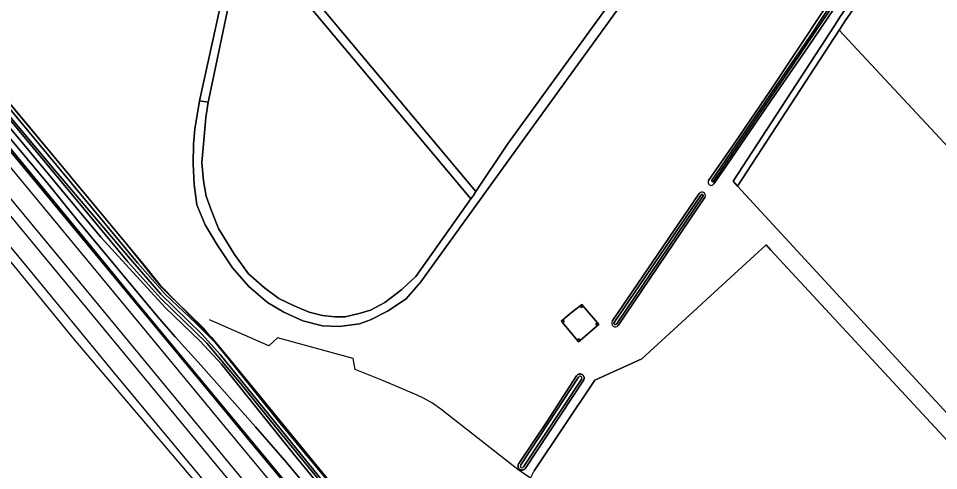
# Model space of a CAD drawing. Extents: x 158132 to 159664, y 385256 to 387218.
# Drawn here: x 158709.7 to 159064.7, y 385874 to 386048.5 of the extents above; entities that cross this region are included whole.
import ezdxf

# ---------------------------------------------------------------- set-up
doc = ezdxf.new("R2010")
doc.units = 0
for name, color, linetype in [('IMGEO_Erf', 7, 'Continuous'), ('IMGEO_Gemengd_bos', 7, 'Continuous'), ('IMGEO_Grasland_overig', 7, 'Continuous'), ('IMGEO_Greppel_droge_sloot', 7, 'Continuous'), ('IMGEO_Hek', 7, 'Continuous'), ('IMGEO_Hoogspanningsmast', 7, 'Continuous'), ('IMGEO_Oever', 7, 'Continuous'), ('IMGEO_Rijbaan_lokaal_gesloten', 7, 'Continuous'), ('IMGEO_Spoor', 7, 'Continuous'), ('IMGEO_Spoorbaan_halfverhard', 7, 'Continuous'), ('IMGEO_Terreindeel_gesloten', 7, 'Continuous'), ('IMGEO_Voetpad_onverhard', 7, 'Continuous'), ('IMGEO_Voetpad_open', 7, 'Continuous'), ('IMGEO_Waterloop', 7, 'Continuous')]:
    doc.layers.add(name, color=color, linetype=linetype)

msp = doc.modelspace()

# ---------------------------------------------------------------- linework, layer by layer
at = {"layer": 'IMGEO_Erf'}
msp.add_lwpolyline([(159072.96, 385880.17), (159000, 385959.04), (158998.15, 385961.05), (158950.18, 385917.14), (158932.07, 385908.86), (158908.62, 385873.86)], dxfattribs=at)
at = {"layer": 'IMGEO_Gemengd_bos'}
for points in [[(158987.13, 385983.76), (158985.38, 385985.66), (159024.58, 386045.84), (159026.86, 386049.34), (159065.31, 386104.15), (159074.76, 386118.24), (159086.39, 386135.58), (159115.48, 386177.93), (159137.05, 386210.07), (159143.29, 386219.37), (159143.28, 386220.9), (159143.27, 386223.44), (159126.17, 386240.76), (159117.05, 386250), (159112.16, 386254.95), (159110, 386256.99), (159100.09, 386266.87)], [(158797.66, 386086.29), (158812.86, 386069.29), (158886.2, 385981.64), (158898.44, 386000), (158954.3, 386077.08), (158993.31, 386131.95)], [(158975.96, 385985.89), (158985.64, 386000), (159000, 386020.95), (159050.43, 386097.13)], [(159053.59, 386095.36), (159021.93, 386048.68), (159014.34, 386037.49), (159000, 386016.65), (158988.53, 386000), (158981.53, 385989.84), (158977.92, 385984.59)], [(158796.83, 386082.35), (158783.14, 386017.29), (158782.97, 386016.18), (158782.06, 386010.26), (158781.08, 386000), (158780.46, 385992.89), (158781.16, 385985.76), (158782.14, 385979.89), (158784.23, 385974.29), (158786.89, 385967.44), (158793.04, 385957.38), (158798.49, 385949.97), (158804.64, 385944.52), (158810.22, 385940.46), (158816.09, 385937.52), (158821.82, 385935.15), (158826.99, 385933.89), (158831.74, 385933.33), (158835.8, 385933.33), (158841.11, 385934.59), (158845.58, 385935.85), (158851.03, 385938.92), (158857.6, 385943.82), (158859.99, 385946), (158863.04, 385948.83), (158884.27, 385978.82), (158796.83, 386083.35)], [(158947.71, 386061.54), (158903.24, 386000), (158864.96, 385946.89), (158859.31, 385940.23), (158852.15, 385935.57), (158845.58, 385932.21), (158841.25, 385930.67), (158833.42, 385929.55), (158826.99, 385929.84), (158819.45, 385931.79), (158812.04, 385935.15), (158805.75, 385938.92), (158798.63, 385945.07), (158792.34, 385952.2), (158786.33, 385961.15), (158781.72, 385968.84), (158778.5, 385976.53), (158777.52, 385984.36), (158777.11, 385992.33), (158777.3, 386000), (158777.81, 386005.71), (158779.52, 386016.69), (158792.45, 386075.22)], [(158660.71, 386070.41), (158715.27, 386004.91), (158758.18, 385953.31), (158764.35, 385945.49), (158784.33, 385925.19), (158790.3, 385918.14), (158825.48, 385875), (158866.23, 385824.88), (158882.14, 385846.12), (158896.65, 385867.8)], [(159069.43, 385851.76), (159049.28, 385821.74), (159032.5, 385840.15), (159012.02, 385820.99), (158999.83, 385809.57), (159018.49, 385788.89), (159001.72, 385765.38), (159004.39, 385754.5), (159004.75, 385753.06), (159018.83, 385773.47), (159035.21, 385797.79), (159050.84, 385820.03), (159060.35, 385833.55), (159088.01, 385874.32), (158987.13, 385983.76)], [(158938.75, 385931.6), (158972.28, 385980.86)], [(158974.61, 385979.63), (158941.05, 385929.96)], [(158899.02, 385866.07), (158889.02, 385850.8), (158879.65, 385836.9), (158872.05, 385826.99), (158868.43, 385822.18), (158879.43, 385808.74), (158893.29, 385791.82), (158915.63, 385812.94), (158887.87, 385842.1), (158903.84, 385865.93), (158906.36, 385869.7), (158907.24, 385871.01), (158908.62, 385873.86), (158932.07, 385908.86), (158950.18, 385917.14), (158998.15, 385961.05), (159000, 385959.04), (159072.96, 385880.17)]]:
    msp.add_lwpolyline(points, dxfattribs=at)
for points in [[(158923.11, 385934.96), (158926.42, 385937.61), (158927.04, 385938.11), (158927.56, 385937.5), (158933.09, 385930.97), (158933.61, 385930.36), (158933, 385929.84), (158926.4, 385924.22), (158925.8, 385923.7), (158925.28, 385924.31), (158919.57, 385931.08), (158919.05, 385931.69), (158919.67, 385932.19)], [(158927.86, 385909.25), (158927.81, 385909.12), (158927.76, 385908.99), (158905.3, 385874.92), (158905.22, 385874.81), (158905.13, 385874.71), (158905.03, 385874.61), (158904.93, 385874.52), (158904.82, 385874.44), (158904.7, 385874.37), (158904.57, 385874.32), (158904.45, 385874.27), (158904.31, 385874.23), (158904.18, 385874.21), (158904.04, 385874.2), (158903.9, 385874.2), (158903.77, 385874.21), (158903.63, 385874.23), (158903.5, 385874.27), (158903.37, 385874.32), (158903.25, 385874.38), (158903.13, 385874.45), (158903.02, 385874.53), (158902.92, 385874.61), (158902.82, 385874.71), (158902.73, 385874.82), (158902.65, 385874.93), (158902.59, 385875.05), (158902.53, 385875.17), (158902.49, 385875.3), (158902.45, 385875.44), (158902.43, 385875.57), (158902.42, 385875.71), (158902.42, 385875.85), (158902.43, 385875.98), (158902.46, 385876.12), (158902.5, 385876.25), (158902.55, 385876.38), (158902.61, 385876.5), (158902.68, 385876.62), (158902.76, 385876.73), (158913.5, 385892.85), (158925.05, 385910.59), (158925.13, 385910.7), (158925.22, 385910.8), (158925.32, 385910.9), (158925.42, 385910.98), (158925.54, 385911.05), (158925.65, 385911.12), (158925.78, 385911.17), (158925.91, 385911.22), (158926.04, 385911.25), (158926.17, 385911.27), (158926.31, 385911.28), (158926.44, 385911.28), (158926.58, 385911.27), (158926.71, 385911.24), (158926.84, 385911.21), (158926.97, 385911.16), (158927.09, 385911.1), (158927.21, 385911.03), (158927.32, 385910.95), (158927.42, 385910.86), (158927.52, 385910.77), (158927.61, 385910.66), (158927.68, 385910.55), (158927.75, 385910.43), (158927.81, 385910.31), (158927.85, 385910.18), (158927.89, 385910.05), (158927.91, 385909.92), (158927.93, 385909.78), (158927.93, 385909.65), (158927.91, 385909.51), (158927.89, 385909.38)]]:
    msp.add_lwpolyline(points, close=True, dxfattribs=at)
for centre, radius, start, end in [((158976.93, 385985.23), 1.18, 146.1691, 326.9511), ((158973.39, 385980.15), 1.32, 336.7599, 147.5449), ((158939.98, 385930.89), 1.42, 149.792, 319.4489)]:
    msp.add_arc(centre, radius, start, end, dxfattribs=at)
at = {"layer": 'IMGEO_Grasland_overig'}
for points in [[(158550.11, 386189.35), (158721.63, 385984.07), (158732.11, 385971.05), (158763.43, 385933.46), (158770.14, 385925.6), (158780.2, 385914.54), (158801.21, 385890.94), (158813.32, 385876.97), (158866.32, 385813.04)], [(158866.32, 385813.04), (158813.32, 385876.97), (158801.21, 385890.94), (158780.2, 385914.54), (158770.14, 385925.6), (158763.43, 385933.46), (158732.11, 385971.05), (158721.63, 385984.07), (158550.11, 386189.35)], [(158866.23, 385824.88), (158825.48, 385875), (158790.3, 385918.14), (158784.33, 385925.19), (158764.35, 385945.49), (158758.18, 385953.31), (158715.27, 386004.91), (158660.71, 386070.41)], [(158678.81, 386046.78), (158755.65, 385954.13), (158766.33, 385942.12), (158778.1, 385930.83), (158786.1, 385922.92), (158810.64, 385892.33), (158832.94, 385865.4)], [(158842.9, 385847.38), (158815.8, 385880.41), (158788, 385915.05), (158779.83, 385923.89), (158766.39, 385936.89), (158741.47, 385964.04), (158696.98, 386017.48)], [(158696.82, 386010.09), (158735.25, 385963.49), (158755.94, 385938.26), (158869.39, 385801.12)]]:
    msp.add_lwpolyline(points, dxfattribs=at)
for points in [[(159026.34, 386043.95), (159128.6, 385934.11), (159167.77, 385991.84), (159128.38, 386026.44), (159093.47, 386056.67), (159083.99, 386064.99), (159082.8, 386066.54), (159079.43, 386071.09), (159075.57, 386078.05), (159073.99, 386082.33), (159070.33, 386093.52), (159067.29, 386102.62), (159028.94, 386047.93)], [(159026.34, 386043.95), (158987.13, 385983.76), (159088.01, 385874.32), (159128.6, 385934.11)], [(158927.56, 385937.5), (158926.95, 385936.98), (158926.42, 385937.61), (158923.11, 385934.96), (158919.67, 385932.19), (158920.18, 385931.57), (158919.57, 385931.08), (158925.28, 385924.31), (158925.89, 385924.82), (158926.4, 385924.22), (158933, 385929.84), (158932.48, 385930.45), (158933.09, 385930.97)]]:
    msp.add_lwpolyline(points, close=True, dxfattribs=at)
at = {"layer": 'IMGEO_Greppel_droge_sloot'}
msp.add_lwpolyline([(158699.17, 386017.97), (158741.45, 385967.25), (158751.91, 385954.6), (158764.66, 385940.38), (158782.46, 385923.2), (158795.61, 385907.36), (158808.97, 385890.76), (158858.14, 385830.66), (158899.85, 385778.63), (158904.14, 385773.6), (158904.43, 385773.65), (158904.72, 385773.85), (158903.99, 385775.15), (158900.43, 385779.08), (158833.55, 385861.98), (158787.5, 385918.79), (158780.43, 385926.7), (158764.69, 385942.03), (158752.99, 385955.57), (158723.66, 385990.04), (158682.05, 386039.42)], dxfattribs=at)
at = {"layer": 'IMGEO_Hek'}
for points in [[(158866.8, 385824.18), (158825.48, 385875), (158790.3, 385918.14), (158784.33, 385925.19), (158764.35, 385945.49), (158758.18, 385953.31), (158715.27, 386004.91), (158521.07, 386238.05), (158475.65, 386292.45), (158318.62, 386482.31), (158312.42, 386492.11)], [(158832.76, 385865.94), (158825.53, 385875.05), (158820.9, 385880.55), (158814.52, 385888.36), (158811.42, 385891.98), (158809.48, 385894.47), (158807.51, 385896.9), (158803.74, 385901.5), (158790.93, 385917.05), (158787.14, 385921.62), (158785.29, 385923.99), (158781.36, 385928.71), (158775.25, 385934.69), (158771.1, 385938.68), (158768.84, 385940.83), (158766.98, 385942.68), (158764.89, 385944.77), (158761.66, 385948.69), (158757.66, 385953.64), (158754.04, 385958.24), (158750.31, 385962.92), (158745.05, 385969.35), (158738.58, 385976.9), (158731, 385986.03), (158725.18, 385993.12), (158719.45, 385999.89), (158715.58, 386004.59), (158712.39, 386008.38), (158700.87, 386022.11)], [(158907.24, 385871.01), (158908.62, 385873.86), (158932.07, 385908.86), (158950.18, 385917.14), (158998.15, 385961.05), (159000, 385959.04)], [(159000, 385959.04), (159072.96, 385880.17)], [(158863.5, 385903.08), (158850.6, 385908.64), (158839.58, 385913), (158838.79, 385917.25), (158809.7, 385925.21), (158806.33, 385922.16), (158783.41, 385932.15)], [(158872.66, 385897.68), (158869.43, 385899.98), (158865.99, 385901.94), (158863.5, 385903.08)], [(158907.24, 385871.01), (158902.34, 385874.45), (158872.66, 385897.68)]]:
    msp.add_lwpolyline(points, dxfattribs=at)
at = {"layer": 'IMGEO_Hoogspanningsmast'}
for points in [[(158927.04, 385938.11), (158926.42, 385937.61), (158926.95, 385936.98), (158927.56, 385937.5)], [(158919.67, 385932.19), (158919.05, 385931.69), (158919.57, 385931.08), (158920.18, 385931.57)], [(158933.09, 385930.97), (158932.48, 385930.45), (158933, 385929.84), (158933.61, 385930.36)], [(158925.28, 385924.31), (158925.8, 385923.7), (158926.4, 385924.22), (158925.89, 385924.82)]]:
    msp.add_lwpolyline(points, close=True, dxfattribs=at)
at = {"layer": 'IMGEO_Oever'}
for points in [[(159050.43, 386097.13), (159000, 386020.95), (158985.64, 386000), (158975.96, 385985.89)], [(158977.92, 385984.59), (158981.53, 385989.84), (158988.53, 386000), (159000, 386016.65), (159014.34, 386037.49), (159021.93, 386048.68), (159053.59, 386095.36)], [(158832.94, 385865.4), (158810.64, 385892.33), (158786.1, 385922.92), (158778.1, 385930.83), (158766.33, 385942.12), (158755.65, 385954.13), (158678.81, 386046.78)], [(158682.05, 386039.42), (158723.66, 385990.04), (158752.99, 385955.57), (158764.69, 385942.03), (158780.43, 385926.7), (158787.5, 385918.79), (158833.55, 385861.98), (158900.43, 385779.08), (158903.99, 385775.15), (158904.72, 385773.85), (158904.43, 385773.65), (158904.14, 385773.6), (158899.85, 385778.63), (158858.14, 385830.66), (158808.97, 385890.76), (158795.61, 385907.36), (158782.46, 385923.2), (158764.66, 385940.38), (158751.91, 385954.6), (158741.45, 385967.25), (158699.17, 386017.97)], [(158696.98, 386017.48), (158741.47, 385964.04), (158766.39, 385936.89), (158779.83, 385923.89), (158788, 385915.05), (158815.8, 385880.41), (158842.9, 385847.38)], [(158972.28, 385980.86), (158938.75, 385931.6)], [(158941.05, 385929.96), (158974.61, 385979.63)], [(158903.46, 385876.2), (158914.23, 385892.37), (158925.78, 385910.1)], [(158926.99, 385909.43), (158904.56, 385875.4)]]:
    msp.add_lwpolyline(points, dxfattribs=at)
for points in [[(159051.17, 386096.32), (159052.4, 386095.68), (159005.98, 386026.9), (158978.56, 385986.73), (158977.68, 385985.42), (158977.03, 385985.84), (159015.18, 386041.67)], [(158939.5, 385931.13), (158973.02, 385980.38), (158973.04, 385980.41), (158973.06, 385980.44), (158973.09, 385980.47), (158973.12, 385980.49), (158973.15, 385980.52), (158973.18, 385980.54), (158973.21, 385980.55), (158973.25, 385980.57), (158973.29, 385980.58), (158973.32, 385980.59), (158973.36, 385980.59), (158973.4, 385980.59), (158973.44, 385980.59), (158973.48, 385980.58), (158973.51, 385980.57), (158973.55, 385980.56), (158973.59, 385980.55), (158973.62, 385980.53), (158973.65, 385980.51), (158973.68, 385980.48), (158973.71, 385980.46), (158973.74, 385980.43), (158973.76, 385980.4), (158973.78, 385980.37), (158973.8, 385980.33), (158973.81, 385980.3), (158973.82, 385980.26), (158973.83, 385980.22), (158973.83, 385980.18), (158973.84, 385980.15), (158973.83, 385980.11), (158973.83, 385980.07), (158973.82, 385980.03), (158940.36, 385930.51), (158940.32, 385930.48), (158940.29, 385930.45), (158940.25, 385930.42), (158940.21, 385930.4), (158940.17, 385930.38), (158940.12, 385930.37), (158940.08, 385930.36), (158940.03, 385930.35), (158939.99, 385930.35), (158939.94, 385930.35), (158939.89, 385930.36), (158939.85, 385930.37), (158939.8, 385930.38), (158939.76, 385930.4), (158939.72, 385930.42), (158939.68, 385930.44), (158939.64, 385930.47), (158939.61, 385930.5), (158939.58, 385930.53), (158939.55, 385930.57), (158939.52, 385930.6), (158939.5, 385930.65), (158939.48, 385930.69), (158939.46, 385930.73), (158939.45, 385930.78), (158939.45, 385930.82), (158939.44, 385930.87), (158939.44, 385930.91), (158939.45, 385930.96), (158939.46, 385931), (158939.47, 385931.05), (158939.48, 385931.09)], [(158927.76, 385908.99), (158927.81, 385909.12), (158927.86, 385909.25), (158927.89, 385909.38), (158927.91, 385909.51), (158927.93, 385909.65), (158927.93, 385909.78), (158927.91, 385909.92), (158927.89, 385910.05), (158927.85, 385910.18), (158927.81, 385910.31), (158927.75, 385910.43), (158927.68, 385910.55), (158927.61, 385910.66), (158927.52, 385910.77), (158927.42, 385910.86), (158927.32, 385910.95), (158927.21, 385911.03), (158927.09, 385911.1), (158926.97, 385911.16), (158926.84, 385911.21), (158926.71, 385911.24), (158926.58, 385911.27), (158926.44, 385911.28), (158926.31, 385911.28), (158926.17, 385911.27), (158926.04, 385911.25), (158925.91, 385911.22), (158925.78, 385911.17), (158925.65, 385911.12), (158925.54, 385911.05), (158925.42, 385910.98), (158925.32, 385910.9), (158925.22, 385910.8), (158925.13, 385910.7), (158925.05, 385910.59), (158913.5, 385892.85), (158902.76, 385876.73), (158902.68, 385876.62), (158902.61, 385876.5), (158902.55, 385876.38), (158902.5, 385876.25), (158902.46, 385876.12), (158902.43, 385875.98), (158902.42, 385875.85), (158902.42, 385875.71), (158902.43, 385875.57), (158902.45, 385875.44), (158902.49, 385875.3), (158902.53, 385875.17), (158902.59, 385875.05), (158902.65, 385874.93), (158902.73, 385874.82), (158902.82, 385874.71), (158902.92, 385874.61), (158903.02, 385874.53), (158903.13, 385874.45), (158903.25, 385874.38), (158903.37, 385874.32), (158903.5, 385874.27), (158903.63, 385874.23), (158903.77, 385874.21), (158903.9, 385874.2), (158904.04, 385874.2), (158904.18, 385874.21), (158904.31, 385874.23), (158904.45, 385874.27), (158904.57, 385874.32), (158904.7, 385874.37), (158904.82, 385874.44), (158904.93, 385874.52), (158905.03, 385874.61), (158905.13, 385874.71), (158905.22, 385874.81), (158905.3, 385874.92)]]:
    msp.add_lwpolyline(points, close=True, dxfattribs=at)
for centre, radius, start, end in [((158976.93, 385985.23), 1.18, 146.1691, 326.9511), ((158973.39, 385980.15), 1.32, 336.7599, 147.5449), ((158939.98, 385930.89), 1.42, 149.792, 319.4489), ((158926.35, 385909.71), 0.698, 336.319, 145.3876), ((158903.98, 385875.75), 0.681, 138.7806, 328.4757)]:
    msp.add_arc(centre, radius, start, end, dxfattribs=at)
at = {"layer": 'IMGEO_Rijbaan_lokaal_gesloten'}
for points in [[(158793.64, 386083.67), (158792.45, 386075.22), (158779.52, 386016.69), (158782.97, 386016.18), (158783.14, 386017.29), (158796.83, 386082.35)], [(158954.3, 386077.08), (158898.44, 386000), (158886.2, 385981.64), (158885.23, 385980.18), (158885.16, 385980.07), (158884.27, 385978.82), (158863.04, 385948.83), (158859.99, 385946), (158857.6, 385943.82), (158851.03, 385938.92), (158845.58, 385935.85), (158841.11, 385934.59), (158835.8, 385933.33), (158831.74, 385933.33), (158826.99, 385933.89), (158821.82, 385935.15), (158816.09, 385937.52), (158810.22, 385940.46), (158804.64, 385944.52), (158798.49, 385949.97), (158793.04, 385957.38), (158786.89, 385967.44), (158784.23, 385974.29), (158782.14, 385979.89), (158781.16, 385985.76), (158780.46, 385992.89), (158781.08, 386000), (158782.06, 386010.26), (158782.97, 386016.18), (158779.52, 386016.69), (158777.81, 386005.71), (158777.3, 386000), (158777.11, 385992.33), (158777.52, 385984.36), (158778.5, 385976.53), (158781.72, 385968.84), (158786.33, 385961.15), (158792.34, 385952.2), (158798.63, 385945.07), (158805.75, 385938.92), (158812.04, 385935.15), (158819.45, 385931.79), (158826.99, 385929.84), (158833.42, 385929.55), (158841.25, 385930.67), (158845.58, 385932.21), (158852.15, 385935.57), (158859.31, 385940.23), (158864.96, 385946.89), (158903.24, 386000), (158947.71, 386061.54)]]:
    msp.add_lwpolyline(points, dxfattribs=at)
at = {"layer": 'IMGEO_Spoor'}
for points in [[(158183.23, 386593.64), (158250.34, 386512.27), (158320.88, 386427.2), (158390.63, 386342.73), (158437.14, 386286.56), (158475.32, 386240.27), (158493.61, 386217.92), (158666.6, 386008.62), (158712.98, 385952.66), (158746.85, 385911.48), (158804.33, 385842.16), (158903.44, 385721.96), (158968.31, 385641.91), (158993.3, 385610.47), (159052.26, 385536.6), (159079.06, 385503.44), (159104.74, 385472.03), (159179.39, 385381.3), (159222.18, 385329.69), (159276.78, 385263.61)], [(158305.02, 386458.21), (158323.8, 386435.6), (158392.22, 386352.85), (158899.46, 385738.82), (158924.54, 385708.13), (158959.68, 385664.77), (158977.24, 385642.93), (159021.11, 385587.17), (159057.71, 385540.32), (159087.55, 385502.29), (159118.56, 385463.18), (159158.87, 385413.29), (159192.22, 385372.58), (159280.07, 385266.34)], [(158391.09, 386360.72), (158491.13, 386239.56), (158538.07, 386183.03), (158587.16, 386123.49), (158724.17, 385957.81), (158781.97, 385887.68), (158833.11, 385825.86), (158873.91, 385776.35), (158947.25, 385687.78), (158974.98, 385654.09), (158999.8, 385623.89), (159031.62, 385584.85), (159070.24, 385536.67), (159150.39, 385436.4), (159181.35, 385398.01), (159212.16, 385360.43), (159269.58, 385291.16), (159286.01, 385271.25)], [(158467.76, 386280.04), (158481.71, 386263.38), (158516.18, 386221.44), (158744.02, 385945.82), (158789.16, 385891.01), (158837.92, 385832.2), (158939.86, 385708.89), (158979.91, 385660.12), (159034.3, 385592.75), (159082.74, 385531.41), (159124.36, 385478.04), (159172.25, 385417.35), (159208.96, 385371.65), (159261.54, 385307.65), (159289.31, 385273.98)]]:
    msp.add_lwpolyline(points, dxfattribs=at)
at = {"layer": 'IMGEO_Spoorbaan_halfverhard'}
for points in [[(158598, 386087.5), (158730.91, 385924.9), (158787.27, 385858.58), (158841.08, 385793.16), (158865.33, 385763.67), (158922.41, 385696.17), (159008.49, 385585.24)], [(158962.53, 385687.2), (158954.07, 385697.22), (158949.18, 385703.24), (158946.33, 385706.62), (158932.93, 385722.87), (158929.12, 385727.78), (158919.35, 385739.45), (158917.14, 385742.21), (158916.44, 385743.06), (158884.84, 385781.59), (158878.45, 385789.3), (158868.97, 385800.77), (158842.32, 385832.69), (158825.45, 385853.53), (158800.24, 385883.86), (158788.4, 385898.17), (158694.95, 386011.19)]]:
    msp.add_lwpolyline(points, dxfattribs=at)
at = {"layer": 'IMGEO_Terreindeel_gesloten'}
for points in [[(158694.95, 386011.19), (158788.4, 385898.17), (158800.24, 385883.86), (158825.45, 385853.53), (158842.32, 385832.69), (158868.97, 385800.77), (158878.45, 385789.3), (158884.84, 385781.59), (158916.44, 385743.06), (158917.14, 385742.21), (158919.35, 385739.45), (158929.12, 385727.78), (158932.93, 385722.87), (158946.33, 385706.62), (158949.18, 385703.24), (158954.07, 385697.22), (158962.53, 385687.2)], [(158991.95, 385652.3), (158953.98, 385698.58), (158953.18, 385699.51), (158943.45, 385711.79), (158924.3, 385734.97), (158923.8, 385735.18), (158919.78, 385739.8), (158917.56, 385742.56), (158916.87, 385743.41), (158885.26, 385781.94), (158882.5, 385785.27), (158881.87, 385786.04), (158881.1, 385786.96), (158880.46, 385787.73), (158878.87, 385789.65), (158869.39, 385801.12), (158755.94, 385938.26), (158735.25, 385963.49), (158696.82, 386010.09)]]:
    msp.add_lwpolyline(points, dxfattribs=at)
at = {"layer": 'IMGEO_Voetpad_onverhard'}
msp.add_lwpolyline([(158796.83, 386083.35), (158884.27, 385978.82), (158885.16, 385980.07), (158885.23, 385980.18), (158886.2, 385981.64), (158812.86, 386069.29), (158797.66, 386086.29)], dxfattribs=at)
at = {"layer": 'IMGEO_Voetpad_open'}
msp.add_lwpolyline([(159065.31, 386104.15), (159026.86, 386049.34), (159024.58, 386045.84), (158985.38, 385985.66), (158987.13, 385983.76), (159026.34, 386043.95), (159028.94, 386047.93), (159067.29, 386102.62)], dxfattribs=at)
at = {"layer": 'IMGEO_Waterloop'}
for points in [[(159051.17, 386096.32), (159015.18, 386041.67), (158977.03, 385985.84), (158977.68, 385985.42), (158978.56, 385986.73), (159005.98, 386026.9), (159052.4, 386095.68)], [(158939.5, 385931.13), (158939.48, 385931.09), (158939.47, 385931.05), (158939.46, 385931), (158939.45, 385930.96), (158939.44, 385930.91), (158939.44, 385930.87), (158939.45, 385930.82), (158939.45, 385930.78), (158939.46, 385930.73), (158939.48, 385930.69), (158939.5, 385930.65), (158939.52, 385930.6), (158939.55, 385930.57), (158939.58, 385930.53), (158939.61, 385930.5), (158939.64, 385930.47), (158939.68, 385930.44), (158939.72, 385930.42), (158939.76, 385930.4), (158939.8, 385930.38), (158939.85, 385930.37), (158939.89, 385930.36), (158939.94, 385930.35), (158939.99, 385930.35), (158940.03, 385930.35), (158940.08, 385930.36), (158940.12, 385930.37), (158940.17, 385930.38), (158940.21, 385930.4), (158940.25, 385930.42), (158940.29, 385930.45), (158940.32, 385930.48), (158940.36, 385930.51), (158973.82, 385980.03), (158973.83, 385980.07), (158973.83, 385980.11), (158973.84, 385980.15), (158973.83, 385980.18), (158973.83, 385980.22), (158973.82, 385980.26), (158973.81, 385980.3), (158973.8, 385980.33), (158973.78, 385980.37), (158973.76, 385980.4), (158973.74, 385980.43), (158973.71, 385980.46), (158973.68, 385980.48), (158973.65, 385980.51), (158973.62, 385980.53), (158973.59, 385980.55), (158973.55, 385980.56), (158973.51, 385980.57), (158973.48, 385980.58), (158973.44, 385980.59), (158973.4, 385980.59), (158973.36, 385980.59), (158973.32, 385980.59), (158973.29, 385980.58), (158973.25, 385980.57), (158973.21, 385980.55), (158973.18, 385980.54), (158973.15, 385980.52), (158973.12, 385980.49), (158973.09, 385980.47), (158973.06, 385980.44), (158973.04, 385980.41), (158973.02, 385980.38)]]:
    msp.add_lwpolyline(points, close=True, dxfattribs=at)
for points in [[(158925.78, 385910.1), (158914.23, 385892.37), (158903.46, 385876.2)], [(158904.56, 385875.4), (158926.99, 385909.43)]]:
    msp.add_lwpolyline(points, dxfattribs=at)
for centre, radius, start, end in [((158926.35, 385909.71), 0.698, 336.319, 145.3876), ((158903.98, 385875.75), 0.681, 138.7806, 328.4757)]:
    msp.add_arc(centre, radius, start, end, dxfattribs=at)

doc.saveas('drawing.dxf')
